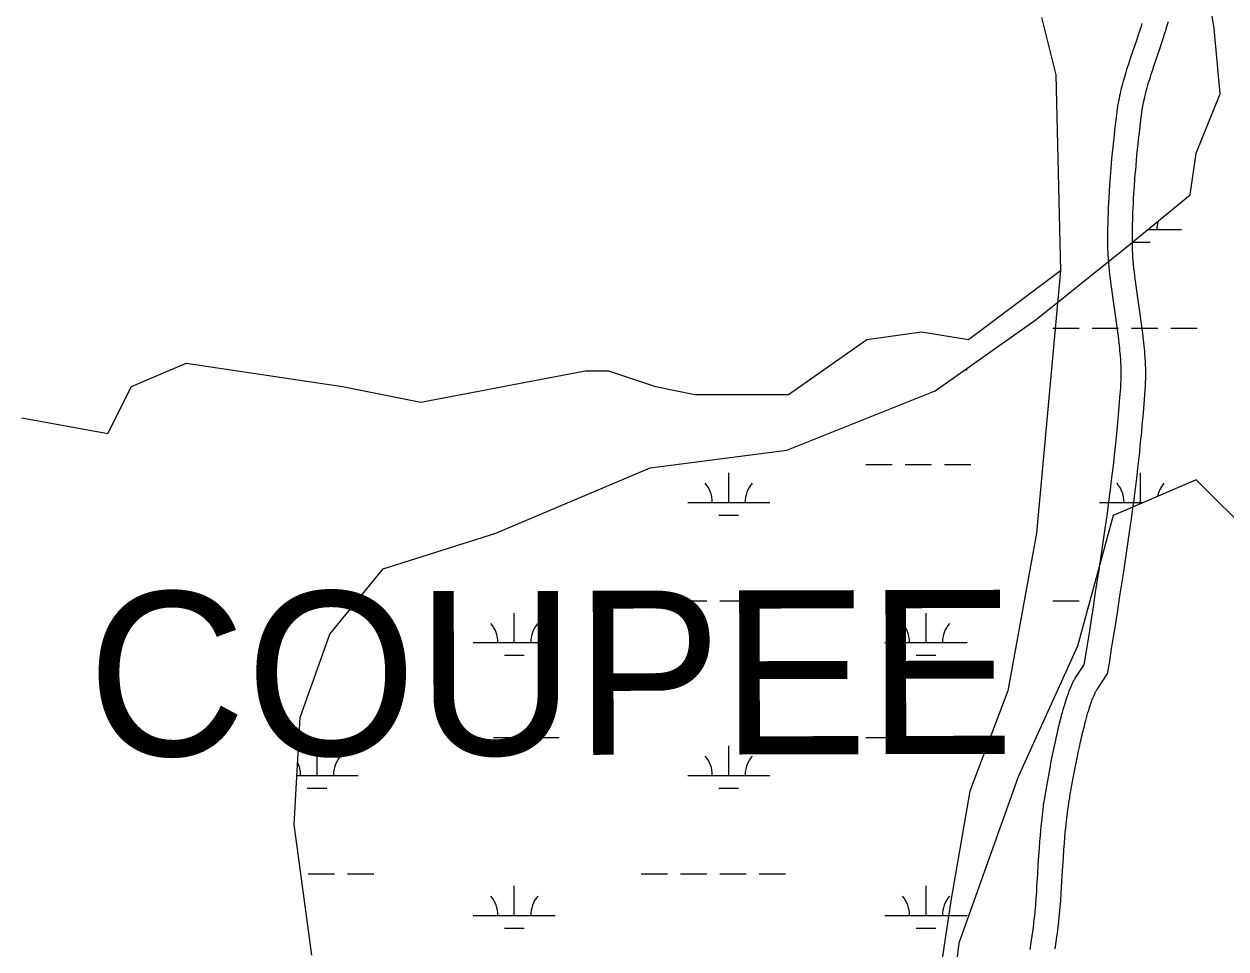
# Model space of a CAD drawing. Extents: x 3177185 to 3215018, y 812988 to 838321.
# Drawn here: x 3182836 to 3184301, y 825446 to 826573 of the extents above; entities that cross this region are included whole.
import ezdxf

# ---------------------------------------------------------------- set-up
doc = ezdxf.new("R2010")
doc.units = 0
for name, color, linetype in [('V-ROAD-CNTR', 7, 'Continuous'), ('V-TOPO-GNAM-IDEN', 7, 'Continuous'), ('V-TOPO-SHOR', 7, 'Continuous'), ('V-WETL-SWMP', 7, 'Continuous')]:
    doc.layers.add(name, color=color, linetype=linetype)

msp = doc.modelspace()

# ---------------------------------------------------------------- linework, layer by layer
at = {"layer": 'V-ROAD-CNTR'}
for points in [[(3184198.3, 826573.9), (3184197.3, 826570.8), (3184195.3, 826564.6), (3184193.4, 826558.8), (3184191.6, 826553.3), (3184184.5, 826532.4), (3184181.8, 826524.5), (3184180.7, 826521), (3184179.7, 826517.7), (3184178.7, 826514.5), (3184176.9, 826508.7), (3184175.5, 826503.5), (3184174.2, 826498.9), (3184173.2, 826494.9), (3184172.3, 826491.4), (3184171.6, 826488.3), (3184171, 826485.6), (3184170.5, 826483.1), (3184169.7, 826478.9), (3184169.1, 826475.8), (3184168.7, 826473.3), (3184168.2, 826469.7), (3184167.7, 826466.2), (3184166.5, 826456.4), (3184165.4, 826447.3), (3184164.4, 826438.8), (3184163.6, 826430.7), (3184162.8, 826423.2), (3184162.1, 826416.2), (3184161.4, 826409.6), (3184160.9, 826403.4), (3184160.4, 826397.5), (3184159.9, 826392.1)], [(3184230.2, 826575.9), (3184229.1, 826572.2), (3184228, 826568.6), (3184227, 826565.1), (3184225.9, 826561.7), (3184223.9, 826555.3), (3184221.9, 826549.3), (3184220, 826543.7), (3184212.9, 826522.9), (3184210.4, 826515.2), (3184209.3, 826511.8), (3184208.3, 826508.7), (3184207.4, 826505.8), (3184205.7, 826500.3), (3184204.4, 826495.5), (3184203.2, 826491.3), (3184202.3, 826487.7), (3184201.5, 826484.5), (3184200.9, 826481.7), (3184200.3, 826479.3), (3184199.9, 826477.2), (3184199.2, 826473.4), (3184198.7, 826470.7), (3184198.3, 826468.6), (3184197.9, 826465.5), (3184197.4, 826462.3), (3184196.3, 826452.8), (3184195.2, 826443.8), (3184194.2, 826435.4), (3184193.4, 826427.6), (3184192.6, 826420.2), (3184191.9, 826413.3), (3184191.3, 826406.8), (3184190.8, 826400.7), (3184190.3, 826395), (3184189.8, 826389.7)], [(3184159.9, 826392.1), (3184159.5, 826386.9), (3184158.8, 826377.4), (3184158.3, 826369), (3184157.9, 826361.6), (3184157.5, 826355.2), (3184157.3, 826349.5), (3184157.1, 826344.6), (3184156.8, 826335.9), (3184156.6, 826329.5), (3184156.5, 826324.6), (3184156.4, 826317.3), (3184156.3, 826310), (3184156.4, 826307), (3184156.4, 826304.1), (3184156.5, 826301.2), (3184156.5, 826298.4), (3184156.7, 826295.6), (3184156.8, 826292.8), (3184157.1, 826287.5), (3184157.5, 826282.3), (3184157.9, 826277.2), (3184158.4, 826272.4), (3184158.9, 826267.7), (3184159.4, 826263.2), (3184159.9, 826258.7), (3184169.2, 826192.6), (3184169.7, 826188.7), (3184170.1, 826184.9), (3184170.5, 826181.4), (3184170.9, 826178.1), (3184171.1, 826175), (3184171.4, 826172.1), (3184171.6, 826169.4), (3184172, 826164.4), (3184172.2, 826159.9), (3184172.4, 826156.1), (3184172.5, 826152.8), (3184172.5, 826149.8), (3184172.5, 826147.3), (3184172.5, 826145.1), (3184172.5, 826141.1), (3184172.4, 826138.2), (3184172.3, 826136.1), (3184172.2, 826132.8), (3184172, 826129.5), (3184171.1, 826117.9), (3184170.2, 826107.1), (3184169.4, 826096.9), (3184168.5, 826087.3), (3184167.7, 826078.3), (3184166.9, 826070), (3184166.1, 826062.1), (3184165.3, 826054.7), (3184164.6, 826047.8), (3184163.1, 826034.8), (3184161.8, 826023.5), (3184160.6, 826013.6), (3184159.5, 826004.9), (3184158.5, 825997.3), (3184156.8, 825984), (3184155.4, 825974), (3184154.4, 825966.6), (3184152.7, 825955.4), (3184151.1, 825944.1), (3184145.6, 825907.8), (3184141.5, 825880.6), (3184138.4, 825860.2), (3184136, 825844.9), (3184134.2, 825833.5), (3184131.4, 825816.4), (3184127.4, 825791.9)], [(3184189.8, 826389.7), (3184189.4, 826384.7), (3184188.8, 826375.3), (3184188.2, 826367.1), (3184187.8, 826360), (3184187.5, 826353.7), (3184187.2, 826348.2), (3184187, 826343.4), (3184186.8, 826335), (3184186.6, 826328.8), (3184186.5, 826324.1), (3184186.4, 826317), (3184186.3, 826310), (3184186.4, 826307.3), (3184186.4, 826304.6), (3184186.4, 826302), (3184186.5, 826299.4), (3184186.6, 826296.9), (3184186.7, 826294.4), (3184187, 826289.4), (3184187.4, 826284.6), (3184187.8, 826280), (3184188.2, 826275.4), (3184188.7, 826271), (3184189.2, 826266.7), (3184189.7, 826262.6), (3184199, 826196.5), (3184199.5, 826192.2), (3184200, 826188.2), (3184200.4, 826184.5), (3184200.7, 826181), (3184201, 826177.7), (3184201.3, 826174.6), (3184201.5, 826171.6), (3184201.9, 826166.2), (3184202.2, 826161.4), (3184202.3, 826157.2), (3184202.5, 826153.5), (3184202.5, 826150.3), (3184202.5, 826147.4), (3184202.5, 826144.9), (3184202.5, 826140.6), (3184202.4, 826137.3), (3184202.3, 826134.8), (3184202.1, 826131.1), (3184201.9, 826127.4), (3184201, 826115.6), (3184200.1, 826104.6), (3184199.3, 826094.3), (3184198.4, 826084.6), (3184197.6, 826075.5), (3184196.7, 826067), (3184195.9, 826059), (3184195.2, 826051.6), (3184194.4, 826044.5), (3184192.9, 826031.4), (3184191.6, 826019.9), (3184190.4, 826009.9), (3184189.3, 826001.1), (3184188.3, 825993.4), (3184186.5, 825980), (3184185.1, 825969.9), (3184184.1, 825962.3), (3184182.4, 825951), (3184180.7, 825939.7), (3184175.3, 825903.3), (3184171.1, 825876.1), (3184168, 825855.6), (3184165.6, 825840.3), (3184163.8, 825828.8), (3184161, 825811.5), (3184158.2, 825794.3), (3184155.9, 825780.7)], [(3184062.9, 825450.8), (3184063.8, 825456.4), (3184064.6, 825461.7), (3184065.3, 825466.9), (3184066, 825472), (3184066.6, 825476.9), (3184067.1, 825481.6), (3184067.6, 825486.3), (3184068, 825490.8), (3184068.4, 825495.1), (3184068.8, 825499.4), (3184069.4, 825507.6), (3184070, 825515.4), (3184070.4, 825522.7), (3184071.3, 825536.5), (3184072, 825548.6), (3184072.7, 825559.3), (3184073.3, 825568.6), (3184073.9, 825576.9), (3184074.5, 825584.1), (3184075.1, 825590.4), (3184075.6, 825595.9), (3184076.1, 825600.8), (3184076.5, 825605.1), (3184077, 825608.8), (3184077.8, 825615.3), (3184078.4, 825620.2), (3184078.9, 825623.9), (3184079.8, 825629.5), (3184080.7, 825635), (3184081.1, 825637.3), (3184081.5, 825639.6), (3184081.9, 825641.8), (3184082.3, 825644.1), (3184082.7, 825646.4), (3184083.1, 825648.6), (3184083.5, 825650.9), (3184084.3, 825655.3), (3184085.1, 825659.7), (3184085.9, 825664), (3184086.7, 825668.2), (3184087.4, 825672.4), (3184088.2, 825676.4), (3184089.8, 825684.2), (3184091.3, 825691.5), (3184092.8, 825698.4), (3184094.2, 825704.8), (3184094.8, 825707.8), (3184095.5, 825710.7), (3184096.1, 825713.4), (3184096.8, 825716.1), (3184097.4, 825718.6), (3184098, 825721.1), (3184098.6, 825723.5), (3184099.2, 825725.7), (3184099.7, 825727.9), (3184100.3, 825730), (3184100.8, 825732), (3184101.3, 825733.9), (3184101.9, 825735.8), (3184102.4, 825737.6), (3184102.8, 825739.3), (3184103.8, 825742.5), (3184104.7, 825745.5), (3184105.6, 825748.2), (3184106.4, 825750.7), (3184107.1, 825753), (3184107.9, 825755.1), (3184108.6, 825757.1), (3184109.2, 825758.9), (3184109.8, 825760.5), (3184110.4, 825762), (3184111, 825763.4), (3184111.5, 825764.7), (3184112, 825765.9), (3184112.5, 825767), (3184112.9, 825768), (3184113.8, 825769.8), (3184114.5, 825771.4), (3184115.2, 825772.8), (3184115.8, 825773.9), (3184116.4, 825774.9), (3184116.9, 825775.8), (3184117.7, 825777.3), (3184118.4, 825778.3), (3184127.4, 825791.9)], [(3184092.5, 825445.9), (3184093.4, 825451.7), (3184094.3, 825457.4), (3184095, 825462.9), (3184095.7, 825468.3), (3184096.4, 825473.4), (3184096.9, 825478.4), (3184097.4, 825483.3), (3184097.9, 825488), (3184098.3, 825492.5), (3184098.7, 825496.9), (3184099.3, 825505.4), (3184099.9, 825513.3), (3184100.4, 825520.8), (3184101.2, 825534.7), (3184102, 825546.8), (3184102.6, 825557.3), (3184103.3, 825566.5), (3184103.8, 825574.6), (3184104.4, 825581.6), (3184104.9, 825587.7), (3184105.4, 825593), (3184105.9, 825597.7), (3184106.3, 825601.7), (3184106.7, 825605.3), (3184107.5, 825611.5), (3184108.1, 825616.1), (3184108.6, 825619.6), (3184109.4, 825624.8), (3184110.3, 825630), (3184110.6, 825632.2), (3184111, 825634.5), (3184111.4, 825636.7), (3184111.8, 825638.9), (3184112.2, 825641.2), (3184112.6, 825643.4), (3184113, 825645.6), (3184113.8, 825650), (3184114.6, 825654.3), (3184115.3, 825658.5), (3184116.1, 825662.6), (3184116.9, 825666.7), (3184117.7, 825670.6), (3184119.2, 825678.2), (3184120.7, 825685.4), (3184122.1, 825692), (3184123.4, 825698.3), (3184124.1, 825701.1), (3184124.7, 825703.9), (3184125.3, 825706.5), (3184126, 825709.1), (3184126.5, 825711.5), (3184127.1, 825713.9), (3184127.7, 825716.1), (3184128.2, 825718.3), (3184128.8, 825720.3), (3184129.3, 825722.3), (3184129.8, 825724.2), (3184130.3, 825726), (3184130.8, 825727.7), (3184131.2, 825729.4), (3184131.7, 825730.9), (3184132.5, 825733.9), (3184133.4, 825736.6), (3184134.1, 825739.1), (3184134.9, 825741.3), (3184135.5, 825743.4), (3184136.2, 825745.2), (3184136.8, 825746.9), (3184137.3, 825748.4), (3184137.8, 825749.8), (3184138.3, 825751), (3184138.8, 825752.2), (3184139.2, 825753.2), (3184139.6, 825754.1), (3184139.9, 825754.9), (3184140.3, 825755.6), (3184140.9, 825757), (3184141.4, 825758.1), (3184141.9, 825759), (3184142.3, 825759.7), (3184142.6, 825760.3), (3184142.8, 825760.8), (3184143.3, 825761.6), (3184143.7, 825762.1), (3184155.9, 825780.7)], [(3184119.9, 825780.5), (3184120.5, 825781.3)], [(3184144, 825762.7), (3184144.6, 825763.5)], [(3184061.9, 825445.3), (3184062.4, 825448.1), (3184062.9, 825450.9)]]:
    msp.add_lwpolyline(points, dxfattribs=at)
at = {"layer": 'V-TOPO-SHOR'}
for points in [[(3184075.7, 826581.1), (3184093.2, 826511.3), (3184099, 826272.7), (3184069.9, 825952.6), (3184035, 825760.5), (3183988.4, 825638.3), (3183965.2, 825504.4), (3183941.9, 825347.3), (3183947.7, 825207.6), (3183965.2, 825085.4), (3183959.3, 825003.9), (3183959.3, 824800.2), (3183947.7, 824672.2), (3183831.3, 824509.2), (3183767.3, 824433.6), (3183581, 824212.4), (3183377.3, 823933.1), (3183226, 823723.6), (3183092.2, 823560.6), (3183004.9, 823496.6), (3182905.9, 823450), (3182836.1, 823415.1), (3182795.4, 823403.5)], [(3182832.9, 826093.3), (3182937.8, 826074.2), (3182966.4, 826131.4), (3183033.2, 826160), (3183223.9, 826131.4), (3183319.3, 826112.3), (3183519.6, 826150.5), (3183548.2, 826150.5), (3183605.4, 826131.4), (3183653.1, 826121.9), (3183767.6, 826121.9), (3183862.9, 826188.6), (3183929.7, 826198.2), (3183986.9, 826188.6), (3184099, 826272.7)]]:
    msp.add_lwpolyline(points, dxfattribs=at)
at = {"layer": 'V-WETL-SWMP'}
for p, q in [((3184286.3, 826568), (3184271.8, 826662.2)), ((3184293.5, 826488.4), (3184286.3, 826568)), ((3184264.6, 826416), (3184293.5, 826488.4)), ((3184257.3, 826365.3), (3184264.6, 826416)), ((3184177.8, 826300.1), (3184257.3, 826365.3)), ((3184205.4, 826322.7), (3184246.5, 826322.7)), ((3184069.2, 826213.2), (3184177.8, 826300.1)), ((3184186.6, 826307.3), (3184208.5, 826307.3)), ((3183946.2, 826126.3), (3184069.2, 826213.2)), ((3184089.7, 826202.7), (3184121.7, 826202.7)), ((3184137.7, 826202.7), (3184169.7, 826202.7)), ((3184185.7, 826202.7), (3184217.7, 826202.7)), ((3184233.7, 826202.7), (3184265.7, 826202.7)), ((3183982.5, 826151.9), (3183985.1, 826151.9)), ((3183765.3, 826053.9), (3183946.2, 826126.3)), ((3183598.9, 826032.2), (3183765.3, 826053.9)), ((3183410.8, 825952.5), (3183598.9, 826032.2)), ((3183861.7, 826036.5), (3183893.7, 826036.5)), ((3183909.7, 826036.5), (3183941.7, 826036.5)), ((3183957.7, 826036.5), (3183989.7, 826036.5)), ((3183694.6, 825990.1), (3183694.6, 826026.1)), ((3184264.6, 826017.7), (3184163.3, 825974.2)), ((3184196.5, 825990.1), (3184196.5, 826026.1)), ((3184336.9, 825945.3), (3184264.6, 826017.7)), ((3183644.6, 825990.1), (3183744.6, 825990.1)), ((3184146.5, 825990.1), (3184200.2, 825990.1)), ((3183682.6, 825974.6), (3183706.6, 825974.6)), ((3184163.3, 825974.2), (3184119.9, 825814.9)), ((3183273.3, 825909.1), (3183410.8, 825952.5)), ((3183208.2, 825829.4), (3183273.3, 825909.1)), ((3183241.4, 825870), (3183261.9, 825870)), ((3183587.8, 825870), (3183619.8, 825870)), ((3183635.8, 825870), (3183667.8, 825870)), ((3183683.8, 825870), (3183715.8, 825870)), ((3183731.8, 825870), (3183763.8, 825870)), ((3184089.7, 825870), (3184121.7, 825870)), ((3183433.2, 825819.3), (3183433.2, 825855.3)), ((3183935.1, 825819.3), (3183935.1, 825855.3)), ((3183172.1, 825728), (3183208.2, 825829.4)), ((3183383.2, 825819.3), (3183483.2, 825819.3)), ((3183885.1, 825819.3), (3183985.1, 825819.3)), ((3184119.9, 825814.9), (3184047.5, 825655.6)), ((3183421.2, 825803.8), (3183445.2, 825803.8)), ((3183923.1, 825803.8), (3183947.1, 825803.8)), ((3183164.8, 825597.7), (3183172.1, 825728)), ((3183359.8, 825703.8), (3183391.8, 825703.8)), ((3183407.8, 825703.8), (3183439.8, 825703.8)), ((3183455.8, 825703.8), (3183487.8, 825703.8)), ((3183861.7, 825703.8), (3183893.7, 825703.8)), ((3183909.7, 825703.8), (3183941.7, 825703.8)), ((3183957.7, 825703.8), (3183989.7, 825703.8)), ((3183192.7, 825657.4), (3183192.7, 825693.4)), ((3183694.6, 825657.4), (3183694.6, 825693.4)), ((3183168.1, 825657.4), (3183242.7, 825657.4)), ((3183644.6, 825657.4), (3183744.6, 825657.4)), ((3184047.5, 825655.6), (3183975.2, 825452.8)), ((3183180.7, 825642), (3183204.7, 825642)), ((3183682.6, 825642), (3183706.6, 825642)), ((3183186.5, 825438.4), (3183164.8, 825597.7)), ((3183181.9, 825537.3), (3183213.9, 825537.3)), ((3183229.9, 825537.3), (3183261.9, 825537.3)), ((3183587.8, 825537.3), (3183619.8, 825537.3)), ((3183635.8, 825537.3), (3183667.8, 825537.3)), ((3183683.8, 825537.3), (3183715.8, 825537.3)), ((3183731.8, 825537.3), (3183763.8, 825537.3)), ((3183433.2, 825486.6), (3183433.2, 825522.6)), ((3183935.1, 825486.6), (3183935.1, 825522.6)), ((3183383.2, 825486.6), (3183483.2, 825486.6)), ((3183885.1, 825486.6), (3183985.1, 825486.6)), ((3183421.2, 825471.2), (3183445.2, 825471.2)), ((3183923.1, 825471.2), (3183947.1, 825471.2)), ((3183975.2, 825452.8), (3183946.2, 825221.1))]:
    msp.add_line(p, q, dxfattribs=at)
for centre, start, end in [((3184251.8, 826323.2), 163.9506, 180.7718), ((3183639.4, 825990.5), 359.2282, 40.7718), ((3183749.9, 825990.5), 139.2282, 180.7718), ((3184141.3, 825990.5), 359.2282, 40.7718), ((3184251.8, 825990.5), 139.2282, 168.8777), ((3183377.9, 825819.7), 359.2282, 40.7718), ((3183488.4, 825819.7), 139.2282, 180.7718), ((3183879.8, 825819.7), 359.2282, 40.7718), ((3183990.3, 825819.7), 139.2282, 180.7718), ((3183248, 825657.9), 139.2282, 180.7718), ((3183639.4, 825657.9), 359.2282, 40.7718), ((3183749.9, 825657.9), 139.2282, 180.7718), ((3183137.5, 825657.9), 359.2282, 26.4351), ((3183377.9, 825487.1), 359.2282, 40.7718), ((3183488.4, 825487.1), 139.2282, 180.7718), ((3183879.8, 825487.1), 359.2282, 40.7718), ((3183990.3, 825487.1), 139.2282, 180.7718)]:
    msp.add_arc(centre, 35.2, start, end, dxfattribs=at)

# ---------------------------------------------------------------- texts
at = {"layer": 'V-TOPO-GNAM-IDEN'}
msp.add_text('COUPEE', height=200, rotation=0.1354, dxfattribs=at).set_placement((3182913.1, 825681))

doc.saveas('drawing.dxf')
